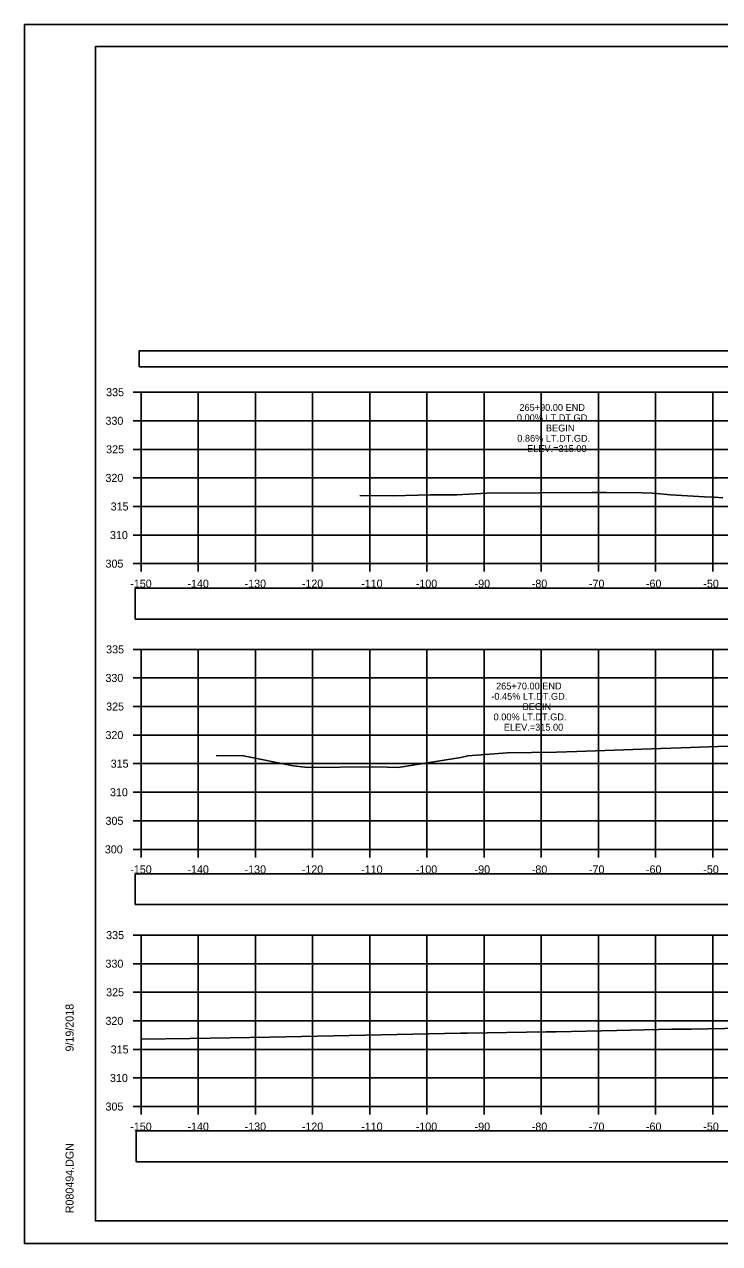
# Model space of a CAD drawing. Extents: x 1376273 to 1384221, y 378927 to 384592.
# Drawn here: x 1380387.4 to 1380509, y 382885.2 to 383098.6 of the extents above; entities that cross this region are included whole.
import ezdxf

# ---------------------------------------------------------------- set-up
doc = ezdxf.new("R2010")
doc.units = 0
for name, color, linetype in [('R_Axis', 7, 'Continuous'), ('R_Axis Annot', 7, 'Continuous'), ('R_Border', 7, 'Continuous'), ('R_Exist Surface', 7, 'Continuous'), ('R_Grid', 7, 'Continuous'), ('R_No Plot', 7, 'Continuous'), ('R_Xsect Elev', 7, 'Continuous')]:
    doc.layers.add(name, color=color, linetype=linetype)

msp = doc.modelspace()

# ---------------------------------------------------------------- linework, layer by layer
at = {"layer": 'R_Axis'}
for p, q in [((1380406.44, 383034.21), (1380407.84, 383034.21)), ((1380407.84, 383004.21), (1380407.84, 383034.21)), ((1380406.44, 383029.21), (1380407.84, 383029.21)), ((1380406.44, 383024.21), (1380407.84, 383024.21)), ((1380406.44, 383019.21), (1380407.84, 383019.21)), ((1380406.44, 383014.21), (1380407.84, 383014.21)), ((1380406.44, 383009.21), (1380407.84, 383009.21)), ((1380406.44, 383004.21), (1380407.84, 383004.21)), ((1380407.84, 383004.21), (1380707.84, 383004.21)), ((1380407.84, 383002.81), (1380407.84, 383004.21)), ((1380417.84, 383002.81), (1380417.84, 383004.21)), ((1380427.84, 383002.81), (1380427.84, 383004.21)), ((1380437.84, 383002.81), (1380437.84, 383004.21)), ((1380447.84, 383002.81), (1380447.84, 383004.21)), ((1380457.84, 383002.81), (1380457.84, 383004.21)), ((1380467.84, 383002.81), (1380467.84, 383004.21)), ((1380477.84, 383002.81), (1380477.84, 383004.21)), ((1380487.84, 383002.81), (1380487.84, 383004.21)), ((1380497.84, 383002.81), (1380497.84, 383004.21)), ((1380507.84, 383002.81), (1380507.84, 383004.21)), ((1380406.44, 382989.21), (1380407.84, 382989.21)), ((1380407.84, 382954.21), (1380407.84, 382989.21)), ((1380406.44, 382984.21), (1380407.84, 382984.21)), ((1380406.44, 382979.21), (1380407.84, 382979.21)), ((1380406.44, 382974.21), (1380407.84, 382974.21)), ((1380406.44, 382969.21), (1380407.84, 382969.21)), ((1380406.44, 382964.21), (1380407.84, 382964.21)), ((1380406.44, 382959.21), (1380407.84, 382959.21)), ((1380406.44, 382954.21), (1380407.84, 382954.21)), ((1380407.84, 382954.21), (1380707.84, 382954.21)), ((1380407.84, 382952.81), (1380407.84, 382954.21)), ((1380417.84, 382952.81), (1380417.84, 382954.21)), ((1380427.84, 382952.81), (1380427.84, 382954.21)), ((1380437.84, 382952.81), (1380437.84, 382954.21)), ((1380447.84, 382952.81), (1380447.84, 382954.21)), ((1380457.84, 382952.81), (1380457.84, 382954.21)), ((1380467.84, 382952.81), (1380467.84, 382954.21)), ((1380477.84, 382952.81), (1380477.84, 382954.21)), ((1380487.84, 382952.81), (1380487.84, 382954.21)), ((1380497.84, 382952.81), (1380497.84, 382954.21)), ((1380507.84, 382952.81), (1380507.84, 382954.21)), ((1380406.44, 382939.21), (1380407.84, 382939.21)), ((1380407.84, 382909.21), (1380407.84, 382939.21)), ((1380406.44, 382934.21), (1380407.84, 382934.21)), ((1380406.44, 382929.21), (1380407.84, 382929.21)), ((1380406.44, 382924.21), (1380407.84, 382924.21)), ((1380406.44, 382919.21), (1380407.84, 382919.21)), ((1380406.44, 382914.21), (1380407.84, 382914.21)), ((1380406.44, 382909.21), (1380407.84, 382909.21)), ((1380407.84, 382909.21), (1380707.84, 382909.21)), ((1380407.84, 382907.81), (1380407.84, 382909.21)), ((1380417.84, 382907.81), (1380417.84, 382909.21)), ((1380427.84, 382907.81), (1380427.84, 382909.21)), ((1380437.84, 382907.81), (1380437.84, 382909.21)), ((1380447.84, 382907.81), (1380447.84, 382909.21)), ((1380457.84, 382907.81), (1380457.84, 382909.21)), ((1380467.84, 382907.81), (1380467.84, 382909.21)), ((1380477.84, 382907.81), (1380477.84, 382909.21)), ((1380487.84, 382907.81), (1380487.84, 382909.21)), ((1380497.84, 382907.81), (1380497.84, 382909.21)), ((1380507.84, 382907.81), (1380507.84, 382909.21))]:
    msp.add_line(p, q, dxfattribs=at)
at = {"layer": 'R_Axis Annot'}
for points in [[(1380407.51, 383038.65), (1380709.31, 383038.65), (1380709.31, 383041.47), (1380407.51, 383041.47)], [(1380406.83, 382994.52), (1380708.52, 382994.52), (1380708.52, 382999.93), (1380406.83, 382999.93)], [(1380406.83, 382944.54), (1380708.52, 382944.54), (1380708.52, 382949.95), (1380406.83, 382949.95)], [(1380406.99, 382899.56), (1380708.68, 382899.56), (1380708.68, 382904.97), (1380406.99, 382904.97)]]:
    msp.add_lwpolyline(points, close=True, dxfattribs=at)
at = {"layer": 'R_Border'}
for p, q in [((1380399.84, 383094.67), (1380716.02, 383094.67)), ((1380399.84, 382889.21), (1380399.84, 383094.67)), ((1380399.84, 382889.21), (1380399.84, 382889.21)), ((1380716.02, 382889.21), (1380399.84, 382889.21))]:
    msp.add_line(p, q, dxfattribs=at)
at = {"layer": 'R_Exist Surface'}
for points in [[(1380446.1, 383016.16), (1380451.95, 383016.07), (1380458.47, 383016.25), (1380463.05, 383016.26), (1380468.32, 383016.52), (1380486.73, 383016.64), (1380489.18, 383016.65), (1380495.51, 383016.58), (1380497.25, 383016.52), (1380498.05, 383016.48), (1380500.45, 383016.23), (1380506.37, 383015.92), (1380508.11, 383015.86), (1380509.61, 383015.74)], [(1380420.97, 382970.66), (1380425.73, 382970.59), (1380434.47, 382968.85), (1380437.02, 382968.52), (1380448.39, 382968.63), (1380450.95, 382968.61), (1380452.81, 382968.56), (1380463.75, 382970.3), (1380465, 382970.59), (1380471.9, 382971.1), (1380480.48, 382971.23), (1380484.08, 382971.33), (1380498.74, 382971.85), (1380502.3, 382971.96), (1380508.71, 382972.19), (1380515.51, 382972.32)], [(1380407.84, 382920.99), (1380416.4, 382921.12), (1380430.34, 382921.34), (1380463.7, 382922.06), (1380464.92, 382922.06), (1380478.71, 382922.3), (1380480.39, 382922.31), (1380491.07, 382922.54), (1380500.68, 382922.77), (1380504.06, 382922.78), (1380512.88, 382922.91)]]:
    msp.add_lwpolyline(points, dxfattribs=at)
at = {"layer": 'R_Grid'}
for p, q in [((1380407.84, 383034.21), (1380707.84, 383034.21)), ((1380407.84, 383004.21), (1380407.84, 383034.21)), ((1380417.84, 383004.21), (1380417.84, 383034.21)), ((1380427.84, 383004.21), (1380427.84, 383034.21)), ((1380437.84, 383004.21), (1380437.84, 383034.21)), ((1380447.84, 383004.21), (1380447.84, 383034.21)), ((1380457.84, 383004.21), (1380457.84, 383034.21)), ((1380467.84, 383004.21), (1380467.84, 383034.21)), ((1380477.84, 383004.21), (1380477.84, 383034.21)), ((1380487.84, 383004.21), (1380487.84, 383034.21)), ((1380497.84, 383004.21), (1380497.84, 383034.21)), ((1380507.84, 383004.21), (1380507.84, 383034.21)), ((1380407.84, 383029.21), (1380707.84, 383029.21)), ((1380407.84, 383024.21), (1380707.84, 383024.21)), ((1380407.84, 383019.21), (1380707.84, 383019.21)), ((1380407.84, 383014.21), (1380707.84, 383014.21)), ((1380407.84, 383009.21), (1380707.84, 383009.21)), ((1380407.84, 383004.21), (1380707.84, 383004.21)), ((1380407.84, 382989.21), (1380707.84, 382989.21)), ((1380407.84, 382954.21), (1380407.84, 382989.21)), ((1380417.84, 382954.21), (1380417.84, 382989.21)), ((1380427.84, 382954.21), (1380427.84, 382989.21)), ((1380437.84, 382954.21), (1380437.84, 382989.21)), ((1380447.84, 382954.21), (1380447.84, 382989.21)), ((1380457.84, 382954.21), (1380457.84, 382989.21)), ((1380467.84, 382954.21), (1380467.84, 382989.21)), ((1380477.84, 382954.21), (1380477.84, 382989.21)), ((1380487.84, 382954.21), (1380487.84, 382989.21)), ((1380497.84, 382954.21), (1380497.84, 382989.21)), ((1380507.84, 382954.21), (1380507.84, 382989.21)), ((1380407.84, 382984.21), (1380707.84, 382984.21)), ((1380407.84, 382979.21), (1380707.84, 382979.21)), ((1380407.84, 382974.21), (1380707.84, 382974.21)), ((1380407.84, 382969.21), (1380707.84, 382969.21)), ((1380407.84, 382964.21), (1380707.84, 382964.21)), ((1380407.84, 382959.21), (1380707.84, 382959.21)), ((1380407.84, 382954.21), (1380707.84, 382954.21)), ((1380407.84, 382939.21), (1380707.84, 382939.21)), ((1380407.84, 382909.21), (1380407.84, 382939.21)), ((1380417.84, 382909.21), (1380417.84, 382939.21)), ((1380427.84, 382909.21), (1380427.84, 382939.21)), ((1380437.84, 382909.21), (1380437.84, 382939.21)), ((1380447.84, 382909.21), (1380447.84, 382939.21)), ((1380457.84, 382909.21), (1380457.84, 382939.21)), ((1380467.84, 382909.21), (1380467.84, 382939.21)), ((1380477.84, 382909.21), (1380477.84, 382939.21)), ((1380487.84, 382909.21), (1380487.84, 382939.21)), ((1380497.84, 382909.21), (1380497.84, 382939.21)), ((1380507.84, 382909.21), (1380507.84, 382939.21)), ((1380407.84, 382934.21), (1380707.84, 382934.21)), ((1380407.84, 382929.21), (1380707.84, 382929.21)), ((1380407.84, 382924.21), (1380707.84, 382924.21)), ((1380407.84, 382919.21), (1380707.84, 382919.21)), ((1380407.84, 382914.21), (1380707.84, 382914.21)), ((1380407.84, 382909.21), (1380707.84, 382909.21))]:
    msp.add_line(p, q, dxfattribs=at)
at = {"layer": 'R_No Plot'}
for p, q in [((1380387.44, 383098.57), (1380720.77, 383098.57)), ((1380387.44, 382885.23), (1380720.77, 382885.23))]:
    msp.add_line(p, q, dxfattribs=at)
for points in [[(1380387.43, 383098.57), (1380720.77, 383098.57), (1380720.77, 382885.23), (1380387.43, 382885.23)], [(1380633.76, 383094.67), (1380633.76, 383084.79), (1380669.49, 383084.79), (1380669.49, 383081.87), (1380692.69, 383081.87), (1380692.69, 383057.54), (1380716.02, 383057.54), (1380716.02, 382889.21), (1380399.84, 382889.21), (1380399.84, 383094.67)]]:
    msp.add_lwpolyline(points, close=True, dxfattribs=at)

# ---------------------------------------------------------------- texts
at = {"layer": 'R_Axis Annot'}
for s, p in [('335', (1380401.73, 383033.51)), ('330', (1380401.61, 383028.51)), ('325', (1380401.73, 383023.51)), ('320', (1380401.61, 383018.51)), ('315', (1380402.52, 383013.51)), ('310', (1380402.4, 383008.51)), ('305', (1380401.62, 383003.51)), ('-150', (1380405.95, 383000.01)), ('-140', (1380415.95, 383000.01)), ('-130', (1380425.95, 383000.01)), ('-120', (1380435.95, 383000.01)), ('-110', (1380446.34, 383000.01)), ('-100', (1380455.89, 383000.01)), ('-90', (1380466.18, 383000.01)), ('-80', (1380476.18, 383000.01)), ('-70', (1380486.18, 383000.01)), ('-60', (1380496.15, 383000.01)), ('-50', (1380506.18, 383000.01)), ('335', (1380401.73, 382988.51)), ('330', (1380401.61, 382983.51)), ('325', (1380401.73, 382978.51)), ('320', (1380401.61, 382973.51)), ('315', (1380402.52, 382968.51)), ('310', (1380402.4, 382963.51)), ('305', (1380401.62, 382958.51)), ('300', (1380401.5, 382953.51)), ('-150', (1380405.95, 382950.01)), ('-140', (1380415.95, 382950.01)), ('-130', (1380425.95, 382950.01)), ('-120', (1380435.95, 382950.01)), ('-110', (1380446.34, 382950.01)), ('-100', (1380455.89, 382950.01)), ('-90', (1380466.18, 382950.01)), ('-80', (1380476.18, 382950.01)), ('-70', (1380486.18, 382950.01)), ('-60', (1380496.15, 382950.01)), ('-50', (1380506.18, 382950.01)), ('335', (1380401.73, 382938.51)), ('330', (1380401.61, 382933.51)), ('325', (1380401.73, 382928.51)), ('320', (1380401.61, 382923.51)), ('315', (1380402.52, 382918.51)), ('310', (1380402.4, 382913.51)), ('305', (1380401.62, 382908.51)), ('-150', (1380405.95, 382905.01)), ('-140', (1380415.95, 382905.01)), ('-130', (1380425.95, 382905.01)), ('-120', (1380435.95, 382905.01)), ('-110', (1380446.34, 382905.01)), ('-100', (1380455.89, 382905.01)), ('-90', (1380466.18, 382905.01)), ('-80', (1380476.18, 382905.01)), ('-70', (1380486.18, 382905.01)), ('-60', (1380496.15, 382905.01)), ('-50', (1380506.18, 382905.01))]:
    msp.add_text(s, height=1.4, dxfattribs=at).set_placement(p)
at = {"layer": 'R_Border'}
for s, p in [('9/19/2018', (1380396.03, 382918.85)), ('R080494.DGN', (1380396.03, 382890.54))]:
    msp.add_text(s, height=1.4, rotation=90, dxfattribs=at).set_placement(p)
at = {"layer": 'R_Xsect Elev'}
for s, p in [('265+90.00 END', (1380474.01, 383030.94)), ('0.00% LT.DT.GD.', (1380473.58, 383029.14)), ('BEGIN', (1380478.65, 383027.34)), ('0.86% LT.DT.GD.', (1380473.64, 383025.54)), ('ELEV.=315.00', (1380475.36, 383023.74)), ('-0.45% LT.DT.GD.', (1380469.1, 382980.39)), ('265+70.00 END', (1380469.93, 382982.19)), ('BEGIN', (1380474.56, 382978.59)), ('0.00% LT.DT.GD.', (1380469.5, 382976.79)), ('ELEV.=315.00', (1380471.28, 382974.99))]:
    msp.add_text(s, height=1.2, rotation=360, dxfattribs=at).set_placement(p)

doc.saveas('drawing.dxf')
